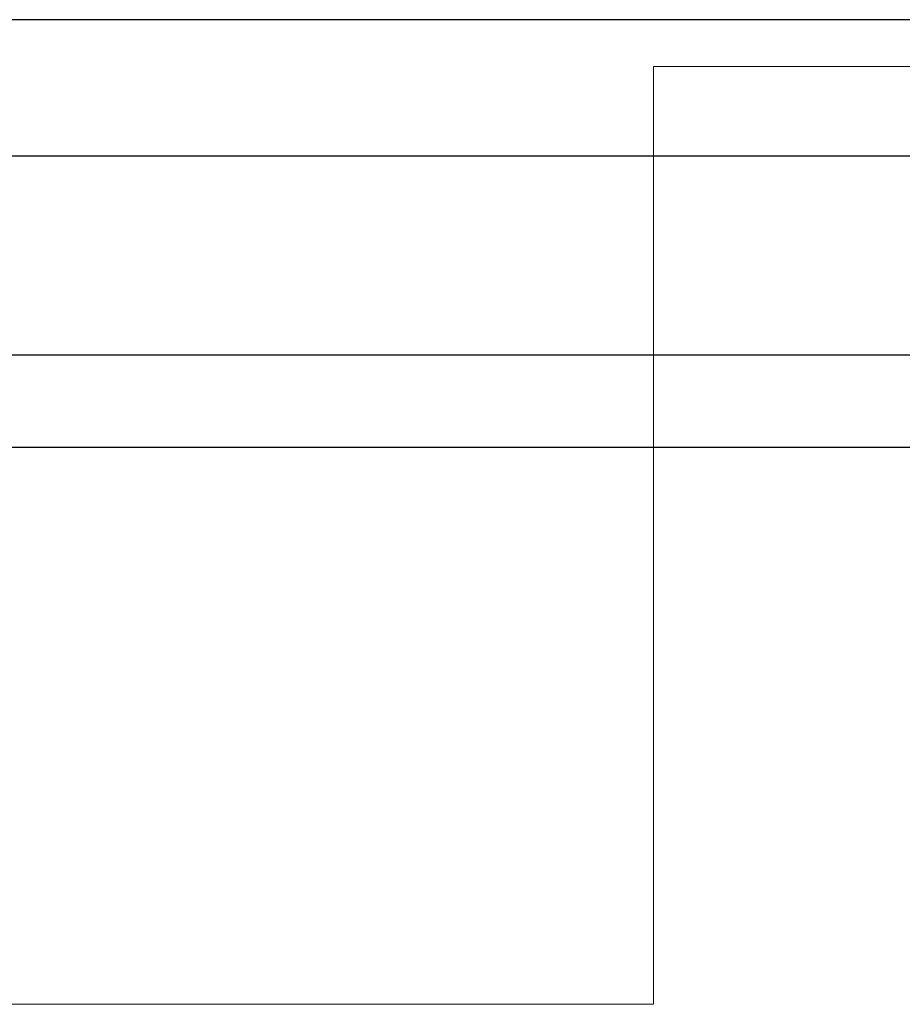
# Model space of a CAD drawing. Header units: millimetres. Extents: x -261 to 187, y -214 to 106.
# Tile 632 of 656: x -214.655 to -213.715, y 15.13 to 16.179. Entities that reach past the tile are written whole.
import ezdxf

# ---------------------------------------------------------------- set-up
doc = ezdxf.new("R2010")
doc.units = ezdxf.units.MM
doc.header["$LTSCALE"] = 0.005
doc.header["$MEASUREMENT"] = 0
doc.layers.add('AP-Condutos', color=4, linetype='Continuous', lineweight=25)
doc.layers.add('IFC-Laje-Contorno', color=9, linetype='Continuous', lineweight=5)

msp = doc.modelspace()

# ---------------------------------------------------------------- linework, layer by layer
at = {"layer": 'AP-Condutos'}
for p, q in [((-213.0715, 16.179), (-221.949, 16.179)), ((-213.0715, 16.0337), (-221.949, 16.0337)), ((-212.8525, 15.8216), (-221.8406, 15.8216)), ((-212.8525, 15.7234), (-221.8406, 15.7234))]:
    msp.add_line(p, q, dxfattribs=at)
at = {"layer": 'IFC-Laje-Contorno', "lineweight": 5}
for p, q in [((-213.9796, 16.129), (-213.3784, 16.129)), ((-213.9796, 15.1302), (-213.9796, 16.129)), ((-216.5094, 15.1302), (-213.9796, 15.1302))]:
    msp.add_line(p, q, dxfattribs=at)

doc.saveas('drawing.dxf')
